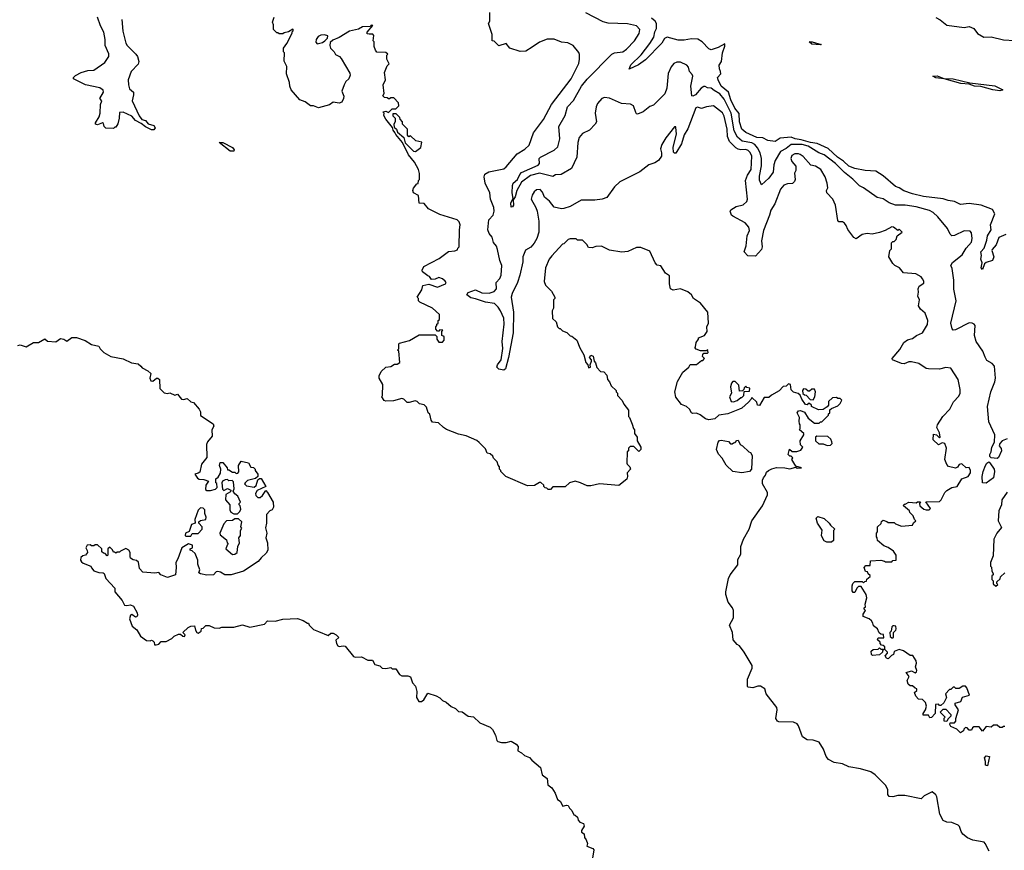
# Model space of a CAD drawing. Extents: x 2210602 to 2357277, y 510288 to 673808.
# Tile 320 of 464: x 2338021 to 2346042, y 580661 to 587426. Entities that reach past the tile are written whole.
import ezdxf

# ---------------------------------------------------------------- set-up
doc = ezdxf.new("R2010")
doc.units = 0

msp = doc.modelspace()

# ---------------------------------------------------------------- linework, layer by layer
at = {"layer": '0CON05XD'}
for points in [[(2338852.7, 587427.3), (2338862.6, 587332.6), (2338886, 587235), (2338896.7, 587215), (2338966.7, 587145), (2338980, 587125), (2338992.5, 587085), (2338986.4, 587063.6), (2338928, 587005), (2338906, 586935), (2338906.4, 586896.4), (2338915, 586862.5), (2338947.5, 586835), (2338948.8, 586815), (2338937.5, 586765), (2338995, 586642.5), (2339015, 586612.5), (2339045, 586603.8), (2339068.8, 586578.8), (2339115, 586564.2), (2339125.8, 586544.2), (2339115, 586530), (2339095, 586530), (2339045, 586553.3), (2339010.7, 586580.7), (2338964.2, 586604.2), (2338935, 586640), (2338865, 586672.5), (2338835, 586670), (2338832.5, 586625), (2338821.7, 586578.3), (2338805, 586550), (2338795, 586550), (2338785, 586540), (2338721.7, 586541.7), (2338710, 586555), (2338705, 586580), (2338696.1, 586586.1), (2338655, 586570), (2338640, 586575), (2338640, 586585), (2338670, 586635), (2338677.5, 586665), (2338680, 586735), (2338690, 586765), (2338673.3, 586785), (2338703.3, 586835), (2338700.7, 586850.7), (2338675, 586871.2), (2338556.1, 586896.1), (2338460, 586945), (2338460, 586955), (2338475, 586970), (2338523, 586997), (2338575, 587010.8), (2338625, 587013.8), (2338715, 587076.2), (2338746.2, 587125), (2338747.3, 587147.3), (2338718.6, 587215), (2338717.8, 587265), (2338705.7, 587325), (2338680.6, 587375), (2338655.7, 587445.7)], [(2340175, 587320), (2340165, 587310), (2340135, 587310), (2340125, 587320), (2340115, 587320), (2340090, 587345), (2340090, 587385), (2340080, 587405), (2340093, 587447)], [(2345275, 582247.5), (2345220, 582285), (2345185, 582297.5), (2345145, 582280), (2345140, 582255), (2345121.7, 582248.3), (2345095, 582220), (2345082.5, 582225), (2345072.5, 582245), (2345090, 582265), (2345090, 582275), (2345070, 582295), (2345068.3, 582318.3), (2345055, 582330), (2345041.7, 582331.7), (2345030, 582345), (2345030, 582355), (2345010, 582375), (2345015, 582390), (2345060, 582390), (2345058.3, 582418.3), (2345035, 582420), (2345021.7, 582431.7), (2345010, 582465), (2344975, 582490), (2344971.7, 582511.7), (2344959.3, 582529.3), (2344940, 582545), (2344892.5, 582565), (2344892.5, 582585), (2344910, 582615), (2344900, 582625), (2344900, 582635), (2344910, 582645), (2344907.5, 582665), (2344923, 582717), (2344916.7, 582745), (2344875, 582810), (2344855, 582810), (2344840, 582795), (2344825, 582760), (2344811.7, 582761.7), (2344802.5, 582775), (2344802.5, 582815), (2344807.5, 582835), (2344825, 582850), (2344885, 582850), (2344895, 582840), (2344905, 582850), (2344918.3, 582851.7), (2344921.7, 582868.3), (2344948.3, 582891.7), (2344948.3, 582898.3), (2344931.7, 582911.7), (2344928.3, 582928.3), (2344911.7, 582931.7), (2344900, 582965), (2344915, 582980), (2344948.3, 582981.7), (2344951.7, 583018.3), (2345035, 583022.5), (2345067, 583017), (2345075, 583010), (2345125, 583010), (2345135, 583020), (2345160, 583025), (2345160, 583065), (2345138.3, 583098.3), (2345097, 583127), (2345061.7, 583141.7), (2345010, 583185), (2345007, 583207), (2345000, 583215), (2345000, 583245), (2345010, 583255), (2345010, 583295), (2345038.3, 583321.7), (2345041.7, 583338.3), (2345055, 583350), (2345085, 583340), (2345095, 583330), (2345145, 583330), (2345155, 583320), (2345205, 583300), (2345295, 583310), (2345301.7, 583328.3), (2345320, 583345), (2345310, 583355), (2345300, 583385), (2345271.7, 583411.7), (2345270, 583425), (2345220, 583465), (2345225, 583480), (2345235, 583480), (2345265, 583497.5), (2345325, 583490), (2345335, 583500), (2345355, 583500), (2345360, 583495), (2345350, 583485), (2345352.5, 583465), (2345385, 583438.8), (2345404.2, 583434.2), (2345430, 583435), (2345440, 583445), (2345401.7, 583498.3), (2345515, 583502.5), (2345527.5, 583515), (2345556.4, 583573.6), (2345575, 583592.5), (2345613.6, 583616.4), (2345657.5, 583625), (2345695, 583686.7), (2345746.2, 583705), (2345766.2, 583735), (2345766.4, 583753.6), (2345755, 583777.5), (2345730, 583775), (2345695, 583807.5), (2345675, 583802.5), (2345659.3, 583780.7), (2345645, 583772.5), (2345587, 583787), (2345573.9, 583803.9), (2345557.5, 583845), (2345570, 583935), (2345557.5, 583975), (2345535, 583980), (2345505, 583962.5), (2345462.5, 584005), (2345465, 584050), (2345490, 584045), (2345515, 584020), (2345520, 584025), (2345515, 584060), (2345492.5, 584105), (2345496.7, 584125), (2345540, 584195), (2345597.5, 584255), (2345627, 584313), (2345671.7, 584358.3), (2345682.5, 584385), (2345682.5, 584415), (2345666.7, 584495), (2345605, 584586.7), (2345565, 584593.8), (2345515, 584578.8), (2345425, 584581.2), (2345405, 584586.2), (2345345, 584626.7), (2345285, 584639.2), (2345265, 584638), (2345225, 584623.1), (2345205, 584624.4), (2345130, 584655), (2345127.5, 584665), (2345190.5, 584739.5), (2345222.3, 584797.7), (2345252.3, 584817.7), (2345295, 584828.8), (2345325.8, 584854.2), (2345375.9, 584874.1), (2345415.9, 584944.1), (2345420, 584975), (2345396.7, 585035), (2345358.3, 585068.3), (2345343.8, 585095), (2345350, 585145), (2345337.5, 585175), (2345343.6, 585206.4), (2345340, 585235), (2345347.5, 585255), (2345385, 585280), (2345386.2, 585295), (2345376.7, 585315), (2345365, 585332.5), (2345320, 585355), (2345220, 585365), (2345187.5, 585405), (2345150, 585425), (2345135, 585440), (2345102.5, 585495), (2345110, 585545), (2345121.7, 585558.3), (2345121.7, 585608.3), (2345135, 585620), (2345145, 585620), (2345160, 585635), (2345170, 585665), (2345210, 585695), (2345185, 585720), (2345175, 585710), (2345140, 585735), (2345125, 585737.5), (2345071.7, 585708.3), (2345025, 585693.3), (2344965, 585680), (2344925, 585683.3), (2344885, 585676.2), (2344835, 585640), (2344815, 585652.5), (2344766.7, 585716.7), (2344755, 585750), (2344739.3, 585769.3), (2344725, 585780), (2344695, 585780), (2344685, 585790), (2344667.5, 585915), (2344646.2, 585965), (2344596.7, 586015), (2344593.3, 586035), (2344603, 586057), (2344600, 586095), (2344583.8, 586145), (2344546.2, 586205), (2344505, 586233.8), (2344465, 586241.2), (2344402.1, 586312.1), (2344378.3, 586328.3), (2344365, 586334.2), (2344335, 586332.9), (2344311.4, 586318.6), (2344301.9, 586295), (2344310.3, 586270.3), (2344343.6, 586233.6), (2344343, 586197), (2344332.5, 586175), (2344337.5, 586125), (2344331.7, 586108.3), (2344317, 586093), (2344275, 586090), (2344245, 586078.8), (2344219.2, 586045), (2344171.4, 585925), (2344138.9, 585875), (2344129.5, 585835), (2344081.1, 585708.9), (2344064.4, 585625), (2344068.6, 585575), (2344064.3, 585555), (2344015, 585500), (2343953.6, 585503.6), (2343922.5, 585535), (2343938.8, 585585), (2343948, 585665), (2343965, 585710), (2343961.4, 585735), (2343931.7, 585771.7), (2343830, 585825), (2343818.8, 585835), (2343810, 585865), (2343815, 585876.2), (2343858.8, 585905), (2343915, 585917.1), (2343945.6, 585945), (2343949.5, 585965), (2343934.5, 586115), (2343951.1, 586158.9), (2343980.6, 586205), (2343984.2, 586315), (2343970.8, 586345), (2343955, 586360), (2343935, 586367.5), (2343895, 586365.5), (2343875, 586370.5), (2343855, 586383.3), (2343804.5, 586435), (2343786.2, 586475), (2343785.3, 586535), (2343758.9, 586638.9), (2343745, 586667.5), (2343674.2, 586724.2), (2343615, 586716.9), (2343575, 586702), (2343543.4, 586713.4), (2343528.3, 586708.3), (2343463.1, 586536.9), (2343435, 586488.8), (2343411.8, 586415), (2343365, 586340), (2343355, 586337.5), (2343346.7, 586346.7), (2343343.3, 586385), (2343370.9, 586495), (2343366.8, 586546.8), (2343365, 586552.5), (2343355, 586553.3), (2343285, 586463.8), (2343250.9, 586409.1), (2343242, 586375), (2343250.7, 586340.7), (2343250, 586315), (2343225, 586280), (2343195, 586260), (2343145, 586243.3), (2343072.7, 586187.3), (2342910, 586105), (2342866.2, 586065), (2342803.6, 585976.4), (2342765, 585963.3), (2342705, 585956.7), (2342595, 585956.7), (2342505.6, 585904.4), (2342455, 585888), (2342435, 585885.8), (2342375, 585900), (2342338, 585948), (2342295, 585980), (2342281.2, 586021.2), (2342261.7, 586041.7), (2342231.2, 586038.8), (2342213.3, 586025), (2342195, 585997.5), (2342188, 585965), (2342226.7, 585895), (2342236.7, 585865), (2342248.8, 585785), (2342248.8, 585695), (2342234, 585645), (2342211.2, 585605), (2342185.8, 585574.2), (2342140.7, 585549.3), (2342120, 585495), (2342118.8, 585455), (2342096, 585345), (2342077.5, 585285), (2342034.2, 585195), (2342026, 585165), (2342042.9, 585045), (2342040.8, 584875), (2342004, 584675), (2341978, 584582), (2341965, 584570), (2341925, 584580), (2341907.5, 584595), (2341913.3, 584615), (2341944.3, 584655.7), (2341957.3, 584747.3), (2341951.2, 584805), (2341968.5, 584945), (2341964.2, 584995), (2341938, 585055), (2341919.2, 585085), (2341890, 585115), (2341815, 585124.6), (2341735, 585153.5), (2341695, 585159.1), (2341662.9, 585185), (2341673.8, 585205), (2341735, 585225.6), (2341785, 585201.5), (2341845, 585198.6), (2341887, 585213), (2341905.8, 585235), (2341903.3, 585285), (2341932.6, 585317.4), (2341944.5, 585345.5), (2341950, 585425), (2341932, 585465), (2341914, 585555), (2341905, 585582.5), (2341880.5, 585610.5), (2341870, 585655), (2341846, 585685), (2341833.8, 585715), (2341844, 585795), (2341877.5, 585835), (2341887.5, 585865), (2341882.9, 585895), (2341857.1, 585965), (2341850, 586015), (2341814.2, 586095), (2341806, 586145), (2341811.2, 586168.8), (2341843.9, 586186.1), (2341965, 586211.2), (2341985, 586226.2), (2342075, 586333.8), (2342135, 586372), (2342171.2, 586405), (2342206, 586505), (2342287.8, 586612.2), (2342352.5, 586735), (2342513.8, 586945), (2342575, 587070), (2342582.5, 587105), (2342581.7, 587141.7), (2342575, 587160), (2342530, 587215), (2342487, 587237), (2342435, 587242.5), (2342375, 587267.5), (2342317, 587267), (2342255, 587243.3), (2342195, 587203.3), (2342145, 587170), (2342097, 587167), (2342015, 587193.3), (2341985, 587232.5), (2341925, 587212.5), (2341885, 587250), (2341870, 587255), (2341870, 587305), (2341840, 587395), (2341850, 587415), (2341850, 587485)], [(2342025, 585898.8), (2342021.4, 585935), (2342041.7, 585968.3), (2342032.7, 586015), (2342034.7, 586075), (2342041.1, 586095), (2342075.2, 586124.8), (2342094.6, 586165), (2342109.1, 586180.9), (2342245, 586240), (2342256, 586255), (2342254, 586294), (2342263.3, 586305), (2342375, 586362.9), (2342405, 586389.2), (2342421.5, 586455), (2342413.8, 586555), (2342465.8, 586644.2), (2342484.5, 586715.5), (2342533, 586767), (2342598.9, 586885), (2342645, 586941.9), (2342844.2, 587145), (2342865.9, 587155.9), (2342935, 587162.9), (2342965, 587185.7), (2343028.9, 587255), (2343067.9, 587312.1), (2343072, 587345), (2343047, 587377), (2342972.2, 587392.2), (2342815, 587398.9), (2342775, 587408.7), (2342632.6, 587482.6)], [(2346055, 585677.5), (2345998, 585652), (2345975, 585591.2), (2345943.8, 585555), (2345941.2, 585545), (2345955.6, 585494.4), (2345946.6, 585463.4), (2345893, 585447), (2345881.7, 585438.3), (2345865, 585390), (2345852.5, 585405), (2345862.5, 585445), (2345850, 585475), (2345856, 585504), (2345851.4, 585535), (2345877.5, 585565), (2345900.6, 585629.4), (2345904.4, 585665), (2345936, 585715), (2345929.2, 585755), (2345963.8, 585845), (2345945, 585878.8), (2345854.3, 585914.3), (2345755, 585928.1), (2345685, 585920), (2345635.5, 585945.5), (2345585, 585952.5), (2345545, 585967.9), (2345382.5, 585985), (2345295, 586007.3), (2345222.9, 586032.9), (2345185.6, 586055.6), (2345155, 586066), (2345054.4, 586154.4), (2344995, 586190.8), (2344908, 586198), (2344825, 586213.5), (2344775, 586232.9), (2344732.4, 586272.4), (2344683.8, 586305), (2344607.8, 586377.8), (2344516.2, 586416.2), (2344463.8, 586425), (2344388.3, 586448.3), (2344338.8, 586455), (2344305, 586468.8), (2344215, 586460), (2344175, 586433.8), (2344115, 586443.1), (2344075, 586463.1), (2344026.7, 586465), (2343935, 586506.2), (2343903.3, 586535), (2343883.8, 586595), (2343880.9, 586660.9), (2343845.4, 586705), (2343814, 586774), (2343796.4, 586836.4), (2343736.4, 586885), (2343711.2, 586935), (2343706.7, 586955), (2343733.8, 586985), (2343731.2, 587005), (2343720.8, 587025), (2343719.2, 587055), (2343738, 587085), (2343745.8, 587155), (2343765, 587210), (2343765, 587230), (2343710.3, 587199.7), (2343655, 587181.4), (2343635, 587188), (2343579.4, 587245), (2343546.5, 587266.5), (2343495, 587268.7), (2343435, 587259.6), (2343385, 587259.5), (2343295, 587283.3), (2343275, 587271.9), (2343251.2, 587235), (2343120.2, 587099.8), (2343062.6, 587057.4), (2342985, 587022.5), (2343000.7, 587059.3), (2343085, 587138.6), (2343155, 587230.8), (2343186.3, 587283.7), (2343194, 587326), (2343208.1, 587355), (2343208.9, 587395), (2343198.1, 587415), (2343167.8, 587437.8)], [(2345483.3, 587445), (2345520, 587425), (2345575, 587380), (2345715, 587363.3), (2345755, 587370), (2345793, 587353), (2345824.2, 587314.2), (2345875, 587284), (2345935, 587286.2), (2346035, 587260.8), (2346125, 587256)], [(2344147.5, 583767.5), (2344185, 583777.5), (2344253.6, 583776.4), (2344295, 583767.5), (2344345, 583780), (2344355, 583772.5), (2344390, 583775), (2344345, 583790), (2344310, 583845), (2344318.3, 583858.3), (2344305, 583870), (2344295, 583870), (2344282.5, 583885), (2344291.7, 583928.3), (2344315, 583910), (2344351.7, 583908.3), (2344385, 583920), (2344400, 583945), (2344383, 583963), (2344380, 583995), (2344407.5, 584045), (2344407.5, 584055), (2344372.5, 584085), (2344380, 584095), (2344380, 584125), (2344373, 584133), (2344370, 584155), (2344373.3, 584185), (2344353.3, 584225), (2344365, 584240), (2344381.7, 584241.7), (2344415, 584230), (2344445, 584180), (2344495, 584140), (2344535, 584140), (2344545, 584150), (2344555, 584150), (2344610, 584205), (2344610, 584215), (2344620, 584225), (2344621.7, 584248.3), (2344635, 584260), (2344685, 584280), (2344705, 584300), (2344718.3, 584328.3), (2344705, 584340), (2344685, 584340), (2344675, 584350), (2344643, 584347), (2344610, 584315), (2344610, 584285), (2344598.3, 584271.7), (2344565, 584250), (2344528.3, 584248.3), (2344470, 584275), (2344470, 584285), (2344455, 584300), (2344445, 584300), (2344435, 584290), (2344421.7, 584291.7), (2344392.5, 584335), (2344378.3, 584368.3), (2344361.7, 584381.7), (2344325, 584392.5), (2344305, 584410), (2344300, 584455), (2344285, 584460), (2344265, 584440), (2344241.7, 584438.3), (2344208.3, 584401.7), (2344145, 584367.5), (2344125, 584347.5), (2344085, 584350), (2344047, 584283), (2344032.5, 584285), (2344025, 584310), (2343985, 584350), (2343980, 584335), (2343959.3, 584310.7), (2343905, 584262.5), (2343885, 584252.5), (2343790, 584215), (2343716.1, 584203.9), (2343682.5, 584175), (2343635, 584166), (2343607.5, 584175), (2343565, 584208.8), (2343535, 584220), (2343505, 584217.5), (2343495, 584222.5), (2343476.7, 584255), (2343454.3, 584274.3), (2343412.1, 584292.1), (2343365, 584352.5), (2343358, 584395), (2343380.7, 584479.3), (2343423.3, 584555), (2343472.5, 584595), (2343483, 584617), (2343535, 584617.5), (2343575, 584650), (2343585, 584650), (2343600, 584665), (2343583, 584683), (2343585, 584700), (2343595, 584710), (2343625, 584710), (2343630, 584715), (2343625, 584740), (2343615, 584730), (2343568.3, 584728.3), (2343533, 584743), (2343520, 584755), (2343527.5, 584762.5), (2343533, 584797), (2343550, 584825), (2343550, 584835), (2343600, 584855), (2343622.5, 584885), (2343620, 584925), (2343632.5, 584955), (2343627.5, 585045), (2343566, 585116), (2343510, 585155), (2343493.3, 585185), (2343465, 585210), (2343405, 585232.5), (2343345, 585222.5), (2343323.6, 585233.6), (2343313.3, 585275), (2343315, 585340), (2343280.7, 585360.7), (2343245, 585420), (2343215, 585427.5), (2343197.5, 585445), (2343155, 585540), (2343081.7, 585571.7), (2343045, 585570), (2342975, 585537.5), (2342925, 585533.3), (2342825, 585550), (2342761.7, 585581.7), (2342715, 585577.5), (2342685, 585567.5), (2342655, 585570), (2342640, 585595), (2342605, 585630), (2342565, 585630), (2342555, 585640), (2342505, 585640), (2342490, 585635), (2342455, 585600), (2342443.6, 585596.4), (2342355, 585502.5), (2342333.8, 585475), (2342303.8, 585405), (2342293.6, 585293.6), (2342305, 585262.5), (2342352.5, 585215), (2342380, 585165), (2342380, 585155), (2342370, 585145), (2342370, 585075), (2342360, 585055), (2342361.7, 584991.7), (2342390, 584965), (2342403, 584923), (2342415, 584910), (2342425, 584910), (2342441.7, 584891.7), (2342478.3, 584878.3), (2342505, 584850), (2342518.3, 584848.3), (2342560, 584815), (2342583, 584753), (2342617.5, 584695), (2342633, 584633), (2342650, 584615), (2342655, 584590), (2342670, 584595), (2342667.5, 584615), (2342680, 584645), (2342680, 584655), (2342662.5, 584675), (2342675, 584692.5), (2342692.5, 584685), (2342700, 584645), (2342711.7, 584631.7), (2342721.7, 584591.7), (2342751.7, 584561.7), (2342778.3, 584558.3), (2342805, 584530), (2342810, 584495), (2342827, 584477), (2342840, 584445), (2342880, 584405), (2342880, 584395), (2342890, 584385), (2342890, 584365), (2342930, 584325), (2342942.5, 584295), (2342980, 584245), (2342980, 584195), (2342990, 584185), (2343011.7, 584131.7), (2343020, 584095), (2343030, 584085), (2343030, 584055), (2343050, 584025), (2343050, 583995), (2343080, 583945), (2343080, 583925), (2343065, 583910), (2343025, 583950), (2342995, 583950), (2342980, 583935), (2342980, 583915), (2342970, 583905), (2342967.5, 583815), (2342970, 583805), (2342992.5, 583785), (2342996.7, 583765), (2342970, 583735), (2342972.5, 583705), (2342966.4, 583683.6), (2342903, 583633), (2342745, 583646.7), (2342675, 583630), (2342645, 583630), (2342590, 583655), (2342545, 583666.7), (2342500, 583655), (2342465, 583620), (2342365, 583620), (2342345, 583600), (2342325, 583600), (2342315, 583610), (2342301.7, 583611.7), (2342290, 583625), (2342290, 583635), (2342267, 583657), (2342255, 583657.5), (2342215, 583632.5), (2342158.3, 583628.3), (2341980, 583705), (2341940, 583745), (2341940, 583755), (2341930, 583765), (2341930, 583785), (2341918.3, 583798.3), (2341910, 583825), (2341880, 583855), (2341875, 583870), (2341855, 583890), (2341830, 583895), (2341815, 583930), (2341763, 583983), (2341745, 583997.5), (2341657, 584037), (2341595, 584050), (2341499.3, 584089.3), (2341473.6, 584103.6), (2341431.7, 584141.7), (2341385, 584147.5), (2341373, 584163), (2341361.7, 584211.7), (2341350, 584225), (2341335, 584270), (2341315, 584290), (2341278.3, 584298.3), (2341260, 584315), (2341241.7, 584321.7), (2341195, 584307.5), (2341178.3, 584308.3), (2341150, 584335), (2341135, 584340), (2341065, 584322.5), (2341005, 584320), (2340990, 584325), (2340972.5, 584355), (2340977.5, 584365), (2340980, 584455), (2340950, 584505), (2340950, 584525), (2340965, 584560), (2341003, 584597), (2341045, 584600), (2341075, 584620), (2341095, 584620), (2341117, 584633), (2341110, 584725), (2341100, 584735), (2341110, 584745), (2341110, 584785), (2341115, 584790), (2341197, 584813), (2341275, 584860), (2341405, 584860), (2341420, 584845), (2341420, 584825), (2341435, 584800), (2341465, 584800), (2341480, 584815), (2341480, 584845), (2341460, 584855), (2341460, 584885), (2341468.3, 584898.3), (2341445, 584900), (2341435, 584890), (2341425, 584890), (2341410, 584905), (2341410, 584925), (2341420, 584935), (2341420, 584945), (2341430, 584955), (2341430, 584975), (2341440, 584985), (2341440, 585025), (2341385, 585077.5), (2341280, 585125), (2341270, 585135), (2341270, 585155), (2341260, 585165), (2341297.5, 585225), (2341305, 585260), (2341355, 585272.5), (2341425, 585246), (2341491.2, 585275), (2341494, 585285), (2341488, 585295), (2341465, 585315.7), (2341435, 585326), (2341405, 585312.5), (2341375, 585310), (2341360, 585335), (2341345, 585340), (2341303, 585373), (2341300, 585385), (2341313.6, 585416.4), (2341438.3, 585481.7), (2341515, 585537.5), (2341565, 585542.5), (2341588.3, 585551.7), (2341590, 585565), (2341600, 585575), (2341603.3, 585715), (2341610, 585755), (2341600.7, 585780.7), (2341586.1, 585796.1), (2341445, 585840), (2341352.5, 585885), (2341315, 585927.5), (2341275, 585932.5), (2341270, 585995), (2341230, 586015), (2341222.5, 586035), (2341230, 586055), (2341255, 586090), (2341268.3, 586091.7), (2341270, 586115), (2341277.5, 586125), (2341277, 586173), (2341268.8, 586205), (2341237.5, 586265), (2341187.5, 586325), (2341140, 586425), (2341085, 586490), (2341078.3, 586508.3), (2341062.5, 586525), (2341058.3, 586548.3), (2341002.5, 586615), (2340987.5, 586645), (2340990, 586665), (2340980, 586675), (2341005, 586680), (2341025, 586670), (2341055, 586700), (2341085, 586700), (2341110, 586725), (2341108.3, 586748.3), (2341068.3, 586788.3), (2341045, 586790), (2341035, 586780), (2341025, 586780), (2341015, 586790), (2340991.7, 586791.7), (2340980, 586805), (2340990, 586825), (2340982.5, 586895), (2341000, 586935), (2340993.9, 586996.1), (2341015, 587050), (2341030, 587065), (2341012.5, 587105), (2341012.5, 587137.5), (2341020, 587145), (2341005, 587160), (2340931.7, 587161.7), (2340918.3, 587178.3), (2340908.3, 587208.3), (2340910, 587245), (2340900, 587255), (2340907, 587297), (2340897, 587307), (2340867, 587307), (2340851.7, 587311.7), (2340852.5, 587325), (2340897.5, 587377.5), (2340885, 587380), (2340875, 587370), (2340813.6, 587366.4), (2340781.7, 587348.3), (2340708.3, 587331.7), (2340625, 587280), (2340571.2, 587258.8), (2340551.2, 587238.8), (2340546.7, 587215), (2340553.9, 587193.9), (2340582.5, 587165), (2340595, 587142.5), (2340626.1, 587126.1), (2340640.7, 587110.7), (2340710.7, 586990.7), (2340713.3, 586975), (2340703.3, 586945), (2340678.3, 586921.7), (2340663.3, 586895), (2340646.7, 586845), (2340662, 586802), (2340660, 586785), (2340644.7, 586755.3), (2340623.7, 586746.3), (2340575, 586753.3), (2340545, 586732.5), (2340455, 586707.5), (2340415, 586723.3), (2340390, 586725), (2340347, 586757), (2340303, 586773), (2340232, 586855), (2340221.2, 586885), (2340220, 586915), (2340193.8, 586985), (2340197.5, 587045), (2340177, 587087), (2340177.5, 587155), (2340170, 587165), (2340170, 587195), (2340197, 587233), (2340240, 587315), (2340241.7, 587328.3), (2340250, 587335), (2340250, 587345), (2340245, 587350), (2340211.7, 587328.3), (2340175, 587320)], [(2340445, 587230), (2340465, 587233.8), (2340489.2, 587240.8), (2340507.5, 587255), (2340527.5, 587275), (2340530, 587295), (2340505, 587303.3), (2340475, 587298.8), (2340452.3, 587287.7), (2340436.7, 587265), (2340432.5, 587242.5), (2340445, 587230)], [(2344545, 587220), (2344475, 587225.7), (2344451.2, 587245), (2344476.2, 587245), (2344550, 587225), (2344545, 587220)], [(2346065, 584012), (2346023.9, 583996.1), (2346006.4, 583973.6), (2346000, 583955), (2346015, 583932.5), (2346018.6, 583915), (2345995, 583860), (2345985, 583852.5), (2345935, 583856), (2345925, 583867.5), (2345924.5, 583885), (2345934.3, 583905), (2345939.2, 583945), (2345961.2, 583985), (2345965.8, 584045), (2345915, 584150), (2345904.4, 584275), (2345932.2, 584395), (2345964.4, 584475), (2345969.5, 584505), (2345960.8, 584605), (2345943.8, 584625), (2345900.5, 584650.5), (2345885, 584677.5), (2345866.5, 584725), (2345811.5, 584805), (2345798.9, 584855), (2345803.8, 584935), (2345797, 584947), (2345780, 584955), (2345755, 584956), (2345645, 584898.8), (2345626.4, 584896.4), (2345617.7, 584907.7), (2345606.2, 584955), (2345649.2, 585135), (2345631.7, 585231.7), (2345630, 585305), (2345618.3, 585398.3), (2345607.5, 585425), (2345620.7, 585449.3), (2345699.3, 585510.7), (2345732.5, 585565), (2345774, 585615), (2345780, 585645), (2345775, 585690), (2345765, 585702.5), (2345715, 585706.2), (2345635, 585668), (2345615, 585666.2), (2345599.5, 585679.5), (2345578.8, 585725), (2345499.1, 585819.1), (2345461.2, 585855), (2345432.2, 585872.2), (2345325, 585901.4), (2345235, 585914.3), (2345155, 585916.2), (2345103, 585933), (2345055, 585967.5), (2345005, 585978.6), (2344895, 586055.8), (2344862.2, 586072.2), (2344808.1, 586128.1), (2344740.4, 586180.4), (2344667.8, 586255), (2344575, 586326.5), (2344530.5, 586340.5), (2344443.8, 586395), (2344395, 586409.3), (2344305, 586410.4), (2344265, 586377.3), (2344217.4, 586352.6), (2344175, 586280), (2344164, 586245), (2344158, 586185), (2344123.3, 586135), (2344065, 586080), (2344048.8, 586118.8), (2344048.7, 586151.3), (2344062.9, 586235), (2344062.7, 586295), (2344052.2, 586342.2), (2344032.1, 586382.1), (2344008.8, 586408.8), (2343985, 586424.2), (2343906.3, 586436.3), (2343867.9, 586467.9), (2343840.3, 586520.3), (2343815.7, 586665), (2343759.3, 586779.3), (2343725, 586822.9), (2343678.2, 586848.2), (2343655, 586868.8), (2343625, 586870), (2343605, 586882.5), (2343595, 586882.2), (2343571.6, 586868.4), (2343525, 586814.3), (2343505, 586802.5), (2343497, 586807), (2343487.8, 586885), (2343504.5, 586965), (2343499.7, 586979.7), (2343477.1, 587005), (2343469.5, 587039.5), (2343456.1, 587056.1), (2343405, 587080), (2343375, 587080), (2343350.7, 587069.3), (2343327, 587043), (2343303.6, 586986.4), (2343291.7, 586868.3), (2343277, 586823), (2343200, 586745), (2343185, 586730), (2343155, 586720), (2343100, 586675), (2343055, 586657.5), (2343045, 586660), (2343039.3, 586669.3), (2343020, 586725), (2342997.7, 586737.7), (2342923.9, 586743.9), (2342825, 586786), (2342785, 586790.8), (2342763.3, 586785), (2342727.7, 586742.3), (2342716, 586715), (2342708, 586665), (2342718.8, 586595), (2342708.8, 586575), (2342663, 586527), (2342605, 586500), (2342578.6, 586465), (2342568.1, 586425), (2342560, 586305), (2342515.5, 586214.5), (2342432.5, 586165), (2342385, 586161.2), (2342365, 586150), (2342255, 586176.2), (2342183.6, 586156.4), (2342107.8, 586102.2), (2342070.4, 586035), (2342056.1, 585983.9), (2342041.7, 585958.3), (2342042.5, 585915), (2342035, 585901.2), (2342025, 585898.8)], [(2346005, 586846.5), (2345948.8, 586855), (2345850.4, 586880.4), (2345800, 586885), (2345755, 586901.5), (2345688.8, 586905), (2345553, 586943), (2345485, 586952.1), (2345460, 586965), (2345495, 586968.6), (2345548, 586948), (2345624.7, 586945.3), (2345762.1, 586912.1), (2345965, 586885.9), (2346031.2, 586855), (2346025, 586850.8), (2346005, 586846.5)], [(2341245, 586352.5), (2341290, 586385), (2341298.3, 586428.3), (2341249.3, 586439.3), (2341205, 586480), (2341191.7, 586471.7), (2341180, 586485), (2341180, 586535), (2341140, 586575), (2341140, 586595), (2341120, 586615), (2341118.3, 586628.3), (2341088.3, 586658.3), (2341061.7, 586658.3), (2341061.7, 586641.7), (2341080, 586625), (2341080, 586595), (2341070, 586575), (2341071.7, 586551.7), (2341090, 586535), (2341100, 586510), (2341150, 586465), (2341161.7, 586421.7), (2341230, 586355), (2341245, 586352.5)], [(2339765, 586354.3), (2339735, 586355.7), (2339647.5, 586425), (2339675, 586425.4), (2339754, 586385), (2339768.1, 586365), (2339765, 586354.3)], [(2338005, 584773.3), (2338025, 584778.8), (2338075, 584762.5), (2338135, 584796.7), (2338175, 584797.5), (2338225, 584827.5), (2338248.3, 584808.3), (2338315, 584802.5), (2338355, 584830), (2338380, 584825), (2338405, 584807.5), (2338445, 584836.7), (2338485, 584836.7), (2338555, 584812.5), (2338605, 584780), (2338665, 584767.5), (2338677.5, 584745), (2338707.5, 584715), (2338765, 584682.5), (2338865, 584662.5), (2338932, 584632), (2338985, 584622), (2339008.8, 584605), (2339020, 584590), (2339066.1, 584566.1), (2339090, 584545), (2339082.5, 584505), (2339090, 584485), (2339107, 584483), (2339135, 584507.5), (2339146.7, 584506.7), (2339160, 584495), (2339163, 584423), (2339197, 584387), (2339225, 584382.5), (2339245, 584387.5), (2339285, 584367.5), (2339307, 584377), (2339340, 584335), (2339355, 584332.5), (2339385, 584340), (2339415, 584312.5), (2339437.5, 584307.5), (2339482.5, 584255), (2339493, 584233), (2339495, 584202.5), (2339597.5, 584135), (2339602.5, 584115), (2339586.7, 584085), (2339588.8, 584035), (2339551.2, 583988.8), (2339544.1, 583965.9), (2339545, 583860), (2339503, 583807), (2339488.5, 583741.5), (2339475, 583731.2), (2339447.5, 583725), (2339470.7, 583690.7), (2339483, 583683), (2339521.7, 583681.7), (2339558.3, 583668.3), (2339537.5, 583635), (2339535, 583600), (2339545, 583592.5), (2339575, 583592.5), (2339615, 583602.5), (2339630, 583615), (2339627, 583647), (2339620, 583655), (2339620, 583685), (2339639.3, 583700.7), (2339657, 583733), (2339660, 583765), (2339650, 583795), (2339655, 583820), (2339675, 583820), (2339710, 583775), (2339715, 583760), (2339725, 583760), (2339755, 583740), (2339775, 583740), (2339785, 583730), (2339798.3, 583731.7), (2339807, 583743), (2339802.5, 583795), (2339825, 583830), (2339886.4, 583816.4), (2339905, 583780), (2339925, 583777.5), (2339940, 583765), (2339940, 583755), (2339960, 583725), (2339960, 583705), (2339941.7, 583688.3), (2339876.4, 583673.6), (2339857.5, 583655), (2339852.5, 583645), (2339869.3, 583629.3), (2339931.7, 583618.3), (2339947, 583633), (2339961.7, 583678.3), (2339975, 583690), (2339988.3, 583688.3), (2340027, 583623), (2339955, 583590), (2339943, 583567), (2339945, 583550), (2339960, 583535), (2339980, 583535), (2339999.3, 583550.7), (2340025, 583590), (2340040, 583575), (2340086.7, 583495), (2340087.5, 583455), (2340077.5, 583435), (2340060, 583425), (2340032.5, 583395), (2340032.5, 583325), (2340023.9, 583286.1), (2340033.8, 583245), (2340027.5, 583205), (2340040, 583165), (2340042.5, 583105), (2340029.3, 583080.7), (2339987, 583043), (2339965, 583012.5), (2339845, 582933.3), (2339745, 582903.3), (2339693.6, 582903.6), (2339657, 582927), (2339635, 582932.5), (2339621.7, 582928.3), (2339600, 582905), (2339545, 582901.2), (2339493, 582913), (2339481.7, 582921.7), (2339490, 582945), (2339471.7, 582991.7), (2339473.3, 583025), (2339449.3, 583079.3), (2339425, 583100), (2339410, 583105), (2339410, 583115), (2339430, 583125), (2339430, 583145), (2339395, 583157.5), (2339342.5, 583125), (2339310, 583035), (2339292.5, 583005), (2339296.7, 582965), (2339290, 582905), (2339225, 582882.5), (2339170, 582905), (2339155, 582922.5), (2339123.3, 582916.7), (2339025, 582926.7), (2338996.2, 582955), (2338988.8, 583008.8), (2338971.7, 583021.7), (2338945, 583027.5), (2338925, 583040), (2338920, 583055), (2338922.5, 583085), (2338910, 583105), (2338885, 583117.5), (2338841.7, 583098.3), (2338835, 583090), (2338815, 583090), (2338805, 583080), (2338795, 583090), (2338785, 583090), (2338778.3, 583108.3), (2338755, 583130), (2338740, 583115), (2338740, 583065), (2338735, 583060), (2338718.3, 583078.3), (2338705, 583080), (2338691.7, 583091.7), (2338690, 583115), (2338655, 583150), (2338635, 583150), (2338625, 583140), (2338605, 583140), (2338595, 583150), (2338570, 583145), (2338560, 583125), (2338571.7, 583101.7), (2338572.5, 583085), (2338556.4, 583063.6), (2338535, 583060), (2338520, 583045), (2338517.5, 583025), (2338525, 583010), (2338538.3, 582998.3), (2338600, 582975), (2338605, 582960), (2338625, 582937.5), (2338665, 582922.5), (2338701.7, 582921.7), (2338710, 582915), (2338722.5, 582875), (2338796.1, 582796.1), (2338797.5, 582765), (2338856.7, 582695), (2338875, 582657.5), (2338893.6, 582653.6), (2338925, 582659.2), (2338947.9, 582647.9), (2338978.8, 582595), (2338980, 582575), (2338975, 582562.5), (2338965, 582560), (2338935, 582582.5), (2338923.3, 582575), (2338916.7, 582545), (2338938, 582485), (2338976.8, 582456.8), (2339004.4, 582404.4), (2339055, 582370), (2339083, 582367), (2339095, 582372.5), (2339105, 582367.5), (2339117.5, 582355), (2339120, 582335), (2339133, 582333), (2339155, 582340), (2339175, 582360), (2339215, 582362.5), (2339260, 582385), (2339280, 582405), (2339315, 582420), (2339331.7, 582421.7), (2339350, 582405), (2339365, 582402.5), (2339370, 582415), (2339350, 582435), (2339393.6, 582476.4), (2339415, 582487.5), (2339445, 582490), (2339453, 582453), (2339463.6, 582433.6), (2339475, 582430), (2339500, 582445), (2339501.7, 582468.3), (2339515, 582470), (2339538.3, 582491.7), (2339565, 582492.5), (2339605, 582472.5), (2339645, 582470), (2339667, 582477), (2339765, 582477.5), (2339835, 582496.2), (2339895, 582477.5), (2340015, 582502.5), (2340040.7, 582529.3), (2340103, 582527), (2340165, 582542.5), (2340285, 582550), (2340331.7, 582531.7), (2340365, 582510), (2340375, 582510), (2340380, 582495), (2340415, 582460), (2340455, 582442.5), (2340535, 582410), (2340555, 582430), (2340575, 582430), (2340600, 582415), (2340620, 582395), (2340597, 582373), (2340601.2, 582345), (2340613.3, 582325), (2340625, 582320), (2340657, 582327), (2340673, 582323), (2340739.3, 582239.3), (2340755, 582233.3), (2340805, 582236.7), (2340858.3, 582208.3), (2340895, 582210), (2340913.9, 582173.9), (2340953.6, 582163.6), (2340975, 582143.3), (2341002.5, 582142.5), (2341045, 582150), (2341055, 582140), (2341085, 582140), (2341115, 582092.5), (2341135, 582082.5), (2341183, 582083), (2341205, 582072.5), (2341220, 582025), (2341246.4, 581996.4), (2341257.5, 581955), (2341252.5, 581905), (2341273.3, 581873.3), (2341295, 581872.5), (2341313, 581887), (2341345, 581940), (2341415, 581917.5), (2341445, 581902.5), (2341465, 581880), (2341495, 581867.5), (2341535, 581832.5), (2341570, 581815), (2341595, 581792.5), (2341625, 581787.5), (2341675, 581753.3), (2341717, 581747), (2341769.3, 581699.3), (2341855, 581662.5), (2341872.5, 581645), (2341898.3, 581598.3), (2341907.5, 581555), (2341915, 581547.5), (2341945, 581540), (2341985, 581540), (2342025, 581548.8), (2342065.8, 581525.8), (2342082.5, 581505), (2342080, 581470), (2342110, 581455), (2342133, 581433), (2342175, 581417.5), (2342193.6, 581393.6), (2342262.5, 581335), (2342276.4, 581276.4), (2342316.7, 581245), (2342323, 581193), (2342355, 581170), (2342382.5, 581125), (2342402.5, 581075), (2342425, 581060), (2342445, 581020), (2342475, 581027.5), (2342490, 581025), (2342500, 581005), (2342520, 580985), (2342535, 580950), (2342547, 580947), (2342565, 580930), (2342570, 580905), (2342585, 580890), (2342615, 580880), (2342618.3, 580858.3), (2342598.3, 580821.7), (2342598.3, 580808.3), (2342620, 580795), (2342622.5, 580765), (2342636.7, 580745), (2342646.7, 580715), (2342642.5, 580695), (2342690, 580675), (2342697.5, 580665), (2342685, 580580)], [(2343835, 584312.5), (2343867, 584323), (2343895, 584350), (2343905, 584350), (2343920, 584365), (2343921.7, 584398.3), (2343965, 584400), (2343970, 584425), (2343945, 584430), (2343935, 584440), (2343921.7, 584428.3), (2343920, 584415), (2343908.3, 584401.7), (2343885, 584400), (2343878.3, 584448.3), (2343848.3, 584478.3), (2343831.7, 584478.3), (2343820, 584465), (2343812.5, 584435), (2343820, 584385), (2343802.5, 584355), (2343817, 584317), (2343835, 584312.5)], [(2344485, 584330), (2344497.5, 584355), (2344502.5, 584395), (2344496.4, 584416.4), (2344475, 584417.5), (2344455, 584400), (2344445, 584400), (2344425, 584417.5), (2344405, 584420), (2344397.5, 584405), (2344401.7, 584381.7), (2344415, 584370), (2344428.3, 584368.3), (2344461.7, 584331.7), (2344485, 584330)], [(2343905, 583734), (2343830, 583745), (2343775, 583797.5), (2343744.1, 583854.1), (2343715, 583887.5), (2343697.5, 583925), (2343710, 583985), (2343721.7, 583998.3), (2343735, 584002.5), (2343795, 583990), (2343811.7, 583971.7), (2343825, 583970), (2343835, 583980), (2343848.3, 583981.7), (2343861.7, 583998.3), (2343875, 584000), (2343890, 583965), (2343910, 583955), (2343960, 583905), (2343975, 583900), (2343986.7, 583875), (2343983.3, 583765), (2343965, 583746.7), (2343905, 583734)], [(2344598.3, 583958.3), (2344625, 583960), (2344640, 583975), (2344637, 583987), (2344628.3, 584008.3), (2344605, 584030), (2344515, 584032.5), (2344503.8, 584026.2), (2344502.5, 583995), (2344531.7, 583971.7), (2344565, 583970), (2344598.3, 583958.3)], [(2345895, 583651.2), (2345864.2, 583654.2), (2345861.9, 583705), (2345868.6, 583745), (2345888, 583795), (2345898.8, 583815), (2345915, 583823.8), (2345925, 583817.5), (2345958.6, 583765), (2345962.5, 583745), (2345953.8, 583695), (2345895, 583651.2)], [(2345917.5, 580655), (2345887, 580717), (2345877, 580727), (2345785, 580743.8), (2345743, 580763), (2345705, 580793.3), (2345690, 580815), (2345675.7, 580855.7), (2345665, 580866.7), (2345615, 580886.2), (2345575, 580890), (2345545, 580902.5), (2345517.5, 580955), (2345492.5, 581097.5), (2345485, 581112.5), (2345455, 581137.5), (2345390, 581105), (2345365, 581080), (2345231.7, 581108.3), (2345175, 581106.2), (2345135, 581097.5), (2345105, 581100), (2345092.5, 581115), (2345092.5, 581155), (2345075, 581192.5), (2344990, 581275), (2344955, 581300), (2344870, 581325), (2344775, 581340), (2344725, 581363.8), (2344655.9, 581375.9), (2344609.5, 581399.5), (2344590, 581425), (2344570, 581485), (2344532.7, 581542.7), (2344485, 581558), (2344435, 581561.2), (2344396.7, 581585), (2344365.8, 581675.8), (2344355, 581690), (2344325, 581703.8), (2344205, 581707.5), (2344195, 581712.5), (2344180, 581735), (2344191.2, 581805), (2344188.8, 581825), (2344103.3, 581935), (2344090, 581975), (2344055, 581996.7), (2344033.6, 581996.4), (2343993, 581983), (2343955, 581990), (2343950, 581995), (2343950, 582055), (2343987.5, 582145), (2343986.7, 582165), (2343923.8, 582275), (2343885.9, 582325.9), (2343865, 582337.5), (2343832.5, 582375), (2343826.7, 582435), (2343803.3, 582495), (2343836.2, 582555), (2343836, 582615), (2343828, 582635), (2343791.3, 582681.3), (2343773.8, 582745), (2343773.8, 582765), (2343796, 582875), (2343808, 582905), (2343872, 582985), (2343871.7, 583028.3), (2343896.1, 583073.9), (2343896, 583135), (2343918, 583195), (2343963.9, 583276.1), (2343986.2, 583345), (2344073.3, 583465), (2344112.5, 583555), (2344112.5, 583575), (2344073.3, 583645), (2344073.3, 583675), (2344080, 583695), (2344097.5, 583715), (2344105, 583740), (2344120, 583755), (2344147.5, 583767.5)], [(2339795, 583400), (2339815, 583420), (2339821.7, 583438.3), (2339817, 583467), (2339810, 583475), (2339810, 583485), (2339820, 583495), (2339797.5, 583545), (2339773.6, 583563.6), (2339760, 583585), (2339767.5, 583605), (2339762.5, 583662.5), (2339751.7, 583671.7), (2339725, 583670), (2339715, 583680), (2339695, 583677.5), (2339673.6, 583666.4), (2339667.5, 583655), (2339673, 583603), (2339685, 583590), (2339715, 583607.5), (2339740, 583595), (2339738.3, 583581.7), (2339701.7, 583558.3), (2339697.5, 583515), (2339733.3, 583475), (2339732.5, 583435), (2339742.5, 583415), (2339765, 583400), (2339795, 583400)], [(2346065, 583576.7), (2346022.5, 583515), (2346018.8, 583475), (2345998.1, 583425), (2345990.8, 583345), (2346018.8, 583291.2), (2345980, 583245), (2345957.5, 583195), (2345951.7, 583058.3), (2345930, 583005), (2345930, 582975), (2345937, 582967), (2345940, 582935), (2345950, 582915), (2345950, 582905), (2345940, 582895), (2345940, 582865), (2345950, 582855), (2345951.7, 582831.7), (2345971.7, 582811.7), (2345990, 582825), (2345980, 582835), (2345981.7, 582848.3), (2346008.3, 582871.7), (2346011.7, 582888.3), (2346045, 582920)], [(2339415, 583220), (2339425, 583240), (2339475, 583240), (2339507.5, 583275), (2339507.5, 583295), (2339480, 583325), (2339480, 583335), (2339493, 583347), (2339537.5, 583355), (2339540, 583375), (2339530, 583405), (2339530, 583435), (2339517, 583447), (2339495, 583450), (2339475, 583430), (2339447.5, 583355), (2339450, 583325), (2339420, 583315), (2339403, 583257), (2339372.5, 583245), (2339370, 583225), (2339375, 583220), (2339415, 583220)], [(2339755, 583070), (2339775, 583072.5), (2339792.5, 583085), (2339797.5, 583135), (2339812.5, 583165), (2339807.5, 583205), (2339820, 583225), (2339820, 583265), (2339830, 583285), (2339822.5, 583295), (2339830, 583335), (2339805, 583360), (2339775, 583360), (2339755, 583347.5), (2339707, 583343), (2339685, 583320), (2339652.5, 583245), (2339655, 583230), (2339705, 583190), (2339710, 583165), (2339720, 583155), (2339710, 583145), (2339700, 583115), (2339755, 583070)], [(2344635, 583170), (2344595, 583170), (2344575, 583180), (2344560, 583205), (2344552.5, 583225), (2344557, 583267), (2344520, 583325), (2344510, 583365), (2344521.7, 583378.3), (2344575, 583362.5), (2344616.4, 583326.4), (2344625, 583310), (2344660, 583275), (2344650, 583265), (2344650, 583185), (2344635, 583170)], [(2345135, 582390), (2345140, 582395), (2345140, 582435), (2345157, 582453), (2345160, 582465), (2345157.5, 582485), (2345145, 582490), (2345135, 582490), (2345125, 582480), (2345120, 582445), (2345110, 582435), (2345111.7, 582401.7), (2345125, 582390), (2345135, 582390)], [(2344968.3, 582248.3), (2344960, 582255), (2344958.3, 582281.7), (2344973, 582297), (2345015, 582300), (2345025, 582310), (2345035, 582300), (2345055, 582300), (2345060, 582295), (2345050, 582285), (2345050, 582275), (2345025, 582252.5), (2344968.3, 582248.3)], [(2346045, 581670), (2346035, 581670), (2346025, 581660), (2346005, 581660), (2345985, 581680), (2345955, 581680), (2345935, 581662.5), (2345895, 581670), (2345865, 581630), (2345837, 581667), (2345793.3, 581666.7), (2345781.7, 581658.3), (2345775, 581640), (2345755, 581640), (2345738.3, 581658.3), (2345725, 581660), (2345711.7, 581648.3), (2345710, 581635), (2345685, 581617.5), (2345655, 581647.5), (2345605, 581670), (2345597.5, 581685), (2345601.7, 581698.3), (2345635, 581700), (2345647, 581713), (2345647.5, 581735), (2345667.5, 581805), (2345642.5, 581845), (2345641.7, 581858.3), (2345686.4, 581873.6), (2345701.7, 581908.3), (2345757.5, 581925), (2345736.7, 581985), (2345725, 581997.5), (2345703, 581997), (2345675, 581977.5), (2345648.3, 581978.3), (2345635, 581990), (2345625, 581990), (2345605, 581970), (2345595, 581970), (2345562.5, 581935), (2345570, 581905), (2345549.3, 581860.7), (2345525, 581840), (2345515, 581840), (2345505, 581850), (2345481.7, 581848.3), (2345480, 581775), (2345448.3, 581741.7), (2345435, 581740), (2345425, 581760), (2345381.7, 581761.7), (2345380, 581775), (2345400, 581805), (2345407.5, 581835), (2345400, 581865), (2345375, 581890), (2345343, 581893), (2345320, 581915), (2345310, 581945), (2345328.3, 581961.7), (2345330, 581975), (2345315, 581980), (2345295, 582000), (2345275, 582000), (2345260, 582015), (2345250, 582045), (2345267.5, 582075), (2345241.7, 582108.3), (2345285, 582122.5), (2345315, 582107.5), (2345326.4, 582113.6), (2345330, 582125), (2345317.5, 582155), (2345326.7, 582185), (2345323.3, 582205), (2345296.4, 582246.4), (2345275, 582247.5)], [(2345575, 581710), (2345551.7, 581711.7), (2345553, 581737), (2345560, 581745), (2345520, 581785), (2345545, 581810), (2345565, 581810), (2345607, 581767), (2345607, 581753), (2345581.7, 581728.3), (2345575, 581710)], [(2345905, 581350), (2345890, 581355), (2345890, 581385), (2345880, 581415), (2345895, 581430), (2345920, 581425), (2345905, 581350)]]:
    msp.add_lwpolyline(points, dxfattribs=at)

doc.saveas('drawing.dxf')
